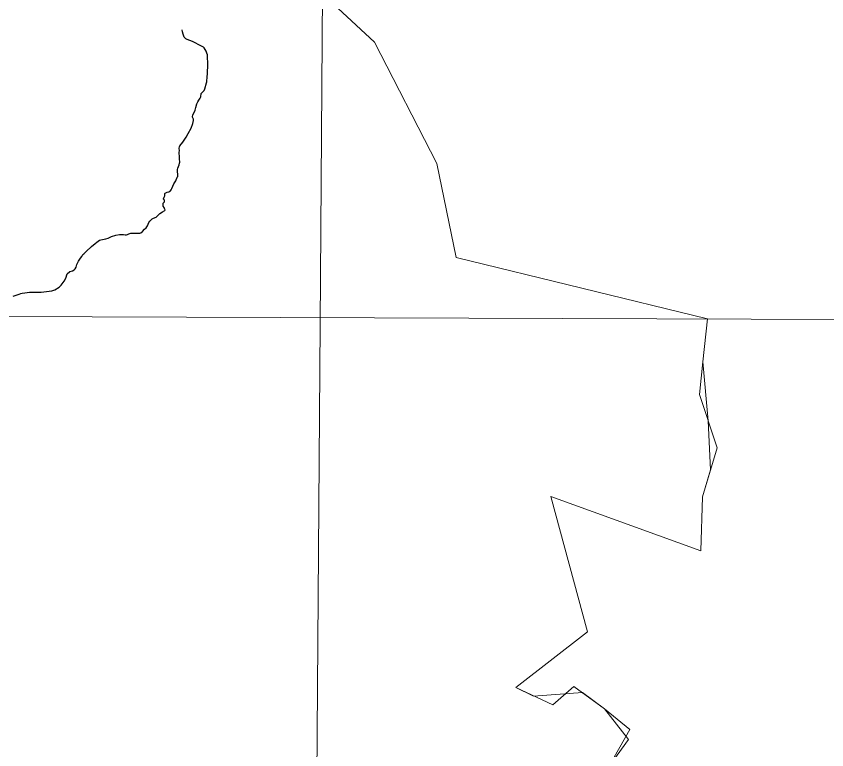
# Model space of a CAD drawing. Extents: x 553962 to 842807, y 8883888 to 9032388.
# Drawn here: x 818165 to 820994, y 9014664 to 9017223 of the extents above; entities that cross this region are included whole.
import ezdxf

# ---------------------------------------------------------------- set-up
doc = ezdxf.new("R2010")
doc.units = 0
doc.header["$LTSCALE"] = 20
for name, color, linetype, lineweight in [('1', 7, 'Continuous', 13), ('23', 7, 'Continuous', 13), ('24', 7, 'Continuous', 25), ('27', 7, 'Continuous', 13), ('35', 7, 'Continuous', 13), ('40', 7, 'Continuous', 25)]:
    doc.layers.add(name, color=color, linetype=linetype, lineweight=lineweight)

msp = doc.modelspace()

# ---------------------------------------------------------------- linework, layer by layer
at = {"layer": '1'}
msp.add_line((798309.18, 9016246.41), (835077.85, 9016113.99), dxfattribs=at)
msp.add_lwpolyline([(819280.51, 9023933.13), (819225.88, 9016147.33), (819139.2, 9004420.82)], dxfattribs=at)
at = {"layer": '23'}
msp.add_lwpolyline([(820232.38, 9014602.59), (820302.04, 9014700.09), (820217.45, 9014806.31), (820140.81, 9014863.09), (819970.09, 9014850.21), (819908.31, 9014881.42), (820158.85, 9015075.17), (820030.26, 9015547.58), (820553.73, 9015358.31), (820560.53, 9015546.11), (820588, 9015640.19), (820580.18, 9015810.95), (820561.08, 9016017.47), (820577.15, 9016167.4), (819699.87, 9016380.84), (819632.71, 9016709.19), (819415.46, 9017133.01), (818454.17, 9018024.27)], dxfattribs=at)
at = {"layer": '24'}
for points in [[(818728.12, 9016663.44), (818728.71, 9016664.41), (818727.85, 9016688.84), (818729.17, 9016693.44), (818733.2, 9016704.34), (818734.85, 9016709.99), (818735.52, 9016714.33), (818734.86, 9016725.37), (818734.72, 9016736.32), (818733.77, 9016742.89), (818733.79, 9016748.7), (818734.26, 9016753.74), (818733.56, 9016762.71), (818733.96, 9016767.12), (818736.14, 9016771.4), (818745.73, 9016783.58), (818757.79, 9016800.66), (818765.16, 9016813.33), (818774.69, 9016833.04), (818781.15, 9016849.14), (818783.68, 9016859.19), (818783.12, 9016864.39), (818780.76, 9016869.01), (818780.33, 9016870.55), (818780.28, 9016873.77), (818780.95, 9016877.4), (818788.63, 9016894.94), (818791.09, 9016904.8), (818795.25, 9016917.56), (818798.22, 9016924.9), (818801.43, 9016930.46), (818806.7, 9016937.06), (818808.78, 9016941.28), (818810.15, 9016953.14), (818811.94, 9016955.69), (818820.1, 9016963.71), (818822.73, 9016969.18), (818828.89, 9016990.59), (818829.68, 9016994.6), (818829.96, 9016999.46), (818831.01, 9017006.74), (818831.22, 9017014.31), (818831.92, 9017019.15), (818832.38, 9017035.52), (818833.18, 9017042.03), (818833.56, 9017064.5), (818832.22, 9017076.1), (818831.94, 9017087.79), (818830.41, 9017094.1), (818828.13, 9017101.01), (818824.58, 9017107.43), (818820.4, 9017112.6), (818817.94, 9017114.76), (818808.88, 9017119.99), (818802.03, 9017123.06), (818789.52, 9017130.78), (818780.41, 9017134.64), (818761.1, 9017141.82), (818756.32, 9017144.45), (818751.32, 9017149.97), (818746.8, 9017159.94), (818744.59, 9017168.38), (818743.53, 9017175.73)], [(818697.11, 9016610.08), (818701.34, 9016612.27), (818702.78, 9016613.62), (818705.64, 9016617.73), (818708.06, 9016622.46), (818714.66, 9016638.11), (818721.94, 9016649.04), (818726.79, 9016661.24), (818728.12, 9016663.44)], [(818596.25, 9016466.39), (818599.34, 9016467.43), (818605.33, 9016472.29), (818612.6, 9016479.91), (818618.15, 9016484.63), (818622.51, 9016491.94), (818626.9, 9016503.28), (818630.46, 9016508), (818635.07, 9016512.81), (818638.98, 9016516.26), (818643.36, 9016518.87), (818652.62, 9016521.85), (818657.72, 9016526.65), (818665.46, 9016535.19), (818675.03, 9016540.05), (818683.65, 9016545.65), (818683.96, 9016547.3), (818683.65, 9016549.18), (818681.17, 9016555.16), (818677.61, 9016560.36), (818677.24, 9016564.67), (818678.03, 9016571.1), (818681.92, 9016576.03), (818682.56, 9016577.59), (818682.65, 9016579.48), (818682.26, 9016580.95), (818679.22, 9016585.29), (818678.98, 9016586.26), (818680.72, 9016591.57), (818683.6, 9016596.45), (818683.6, 9016598.99), (818682.97, 9016601.05), (818683.48, 9016604.09), (818684.32, 9016605.46), (818686.64, 9016607.05), (818691.3, 9016608.83), (818697.11, 9016610.08)], [(818154.38, 9016246.62), (818174.36, 9016253.33), (818180.56, 9016255.78), (818185.68, 9016257.18), (818195.12, 9016258.01), (818210.81, 9016260.12), (818235.2, 9016259.73), (818251.24, 9016260.56), (818289.08, 9016265.23), (818299.72, 9016268.16), (818314.68, 9016277.55), (818322.02, 9016285.06), (818331.94, 9016299.03), (818337.51, 9016309.22), (818342.33, 9016324.84), (818351.18, 9016332.49), (818360.93, 9016335.13), (818366.83, 9016337.97), (818370.34, 9016342.03), (818373.76, 9016347.76), (818376.64, 9016356.87), (818381.74, 9016368.48), (818388.46, 9016378.69), (818393.58, 9016385.19), (818397.18, 9016391.38), (818400.11, 9016394.54), (818408.57, 9016401.82), (818427.13, 9016419.31), (818440.34, 9016429.72), (818445.53, 9016434.65), (818450.61, 9016438.47), (818455.71, 9016441.42), (818460.07, 9016442.93), (818476.84, 9016446.35), (818485.22, 9016448.78), (818497.05, 9016454), (818512.13, 9016459.62), (818525.26, 9016461.46), (818538.7, 9016461.45), (818544.56, 9016460.08), (818549.92, 9016460.24), (818553.5, 9016461.07), (818558.23, 9016464.05), (818564.59, 9016465.59), (818591.58, 9016465.81), (818596.25, 9016466.39), (818596.25, 9016466.39)]]:
    msp.add_lwpolyline(points, dxfattribs=at)
at = {"layer": '27'}
msp.add_lwpolyline([(820232.38, 9014602.59), (820306.21, 9014734.17), (820217.45, 9014806.31), (820110.44, 9014884.08), (820037.82, 9014820.64), (819908.31, 9014881.42), (820158.85, 9015075.17), (820030.26, 9015547.58), (820553.73, 9015358.31), (820560.53, 9015546.11), (820611.4, 9015717.11), (820549.19, 9015903.13), (820561.08, 9016017.47), (820577.15, 9016167.4), (819699.87, 9016380.84), (819632.71, 9016709.19), (819415.46, 9017133.01), (818454.14, 9018024.48)], dxfattribs=at)
at = {"layer": '35'}
msp.add_lwpolyline([(820232.38, 9014602.59), (820306.21, 9014734.17), (820217.45, 9014806.31), (820110.44, 9014884.08), (820037.82, 9014820.64), (819908.31, 9014881.42), (820158.85, 9015075.17), (820030.26, 9015547.58), (820553.73, 9015358.31), (820560.53, 9015546.11), (820611.4, 9015717.11), (820549.19, 9015903.13), (820561.08, 9016017.47), (820577.15, 9016167.4), (819699.87, 9016380.84), (819632.71, 9016709.19), (819415.46, 9017133.01), (818454.14, 9018024.48)], dxfattribs=at)
at = {"layer": '40'}
msp.add_spline([(834516.23, 9024088.7), (834406.32, 9023062.61), (832208.25, 9018884.91), (827958.64, 9013937.63), (824002.12, 9008990.35), (821510.96, 9005985.34), (820375.28, 9004153.02)], degree=3, dxfattribs=at)
msp.add_spline([(834516.23, 9024088.7), (834406.32, 9023062.61), (832208.25, 9018884.91), (827958.64, 9013937.63), (824002.12, 9008990.35), (821510.96, 9005985.34), (820375.28, 9004153.02)], degree=3, dxfattribs=at)

doc.saveas('drawing.dxf')
